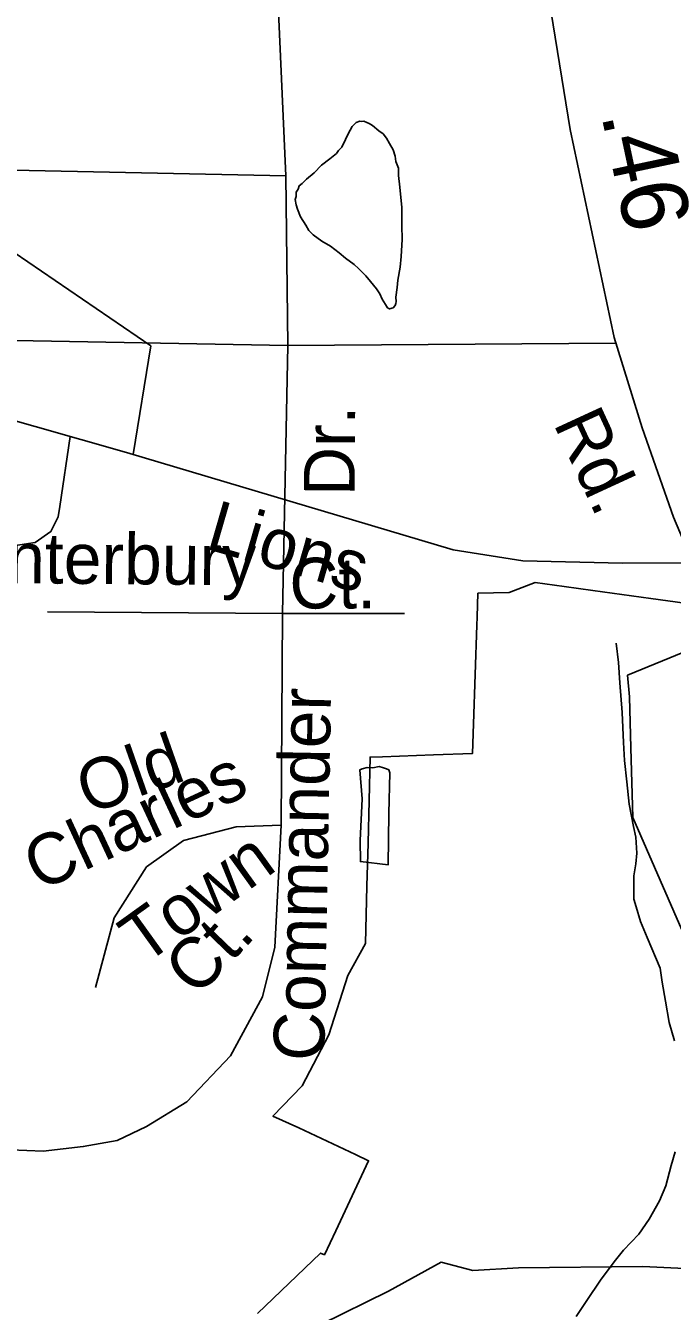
# Model space of a CAD drawing. Extents: x 2169602 to 2449496, y 721995 to 810662.
# Drawn here: x 2431547 to 2432757, y 800511 to 802920 of the extents above; entities that cross this region are included whole.
import ezdxf

# ---------------------------------------------------------------- set-up
doc = ezdxf.new("R2010")
doc.units = 0
doc.layers.add('Default', color=7, linetype='Continuous')

msp = doc.modelspace()

# ---------------------------------------------------------------- linework, layer by layer
at = {"layer": 'Default'}
for p, q in [((2432014.1, 803072.1), (2432033.7, 802638.8)), ((2432033.7, 802638.8), (2431149.8, 802657.7)), ((2432033.7, 802638.8), (2432037.5, 802320.9)), ((2431153.6, 802337.4), (2432037.5, 802320.9)), ((2432037.5, 802320.9), (2432027.6, 801818.7)), ((2432037.5, 802320.9), (2432651.1, 802325.3)), ((2432027.6, 801818.7), (2431587.6, 801821.6)), ((2432027.6, 801818.7), (2432024.7, 801421.9)), ((2432027.6, 801818.7), (2432256.2, 801818.7))]:
    msp.add_line(p, q, dxfattribs=at)
for points in [[(2432386.2, 804269.2), (2432410.2, 803976), (2432437.4, 803601.2), (2432484.5, 803247.2), (2432522.2, 802995.9), (2432566.1, 802725.8), (2432648.8, 802336.2), (2432701.1, 802166.6), (2432759.7, 801999.1), (2432805.2, 801891.2)], [(2432196.2, 802733.1), (2432190, 802737.2), (2432185.7, 802739.1), (2432179.6, 802741.2), (2432175.9, 802741), (2432172, 802741.2), (2432165.6, 802738.9), (2432158, 802731.1), (2432153.9, 802724.8), (2432152.1, 802721.1), (2432138.3, 802692.7), (2432132.4, 802686.7), (2432128.3, 802680.8), (2432116, 802670.5), (2432100.4, 802658.7), (2432086.7, 802644.5), (2432072.7, 802632.4), (2432064.5, 802624.4), (2432058.8, 802620.4), (2432056.9, 802614.1), (2432053, 802608.3), (2432052.8, 802600.2), (2432051, 802594.4), (2432053.2, 802584.3), (2432055.3, 802576.3), (2432061, 802562.4), (2432071.1, 802546.3), (2432077, 802536.5), (2432085, 802528.4), (2432101.4, 802516.6), (2432117.2, 802506.9), (2432133.4, 802494.7), (2432145.5, 802484.8), (2432161.7, 802473), (2432169.7, 802465.3), (2432183.7, 802451.4), (2432192.1, 802441.2), (2432203.7, 802427.3), (2432209.9, 802417.5), (2432214.2, 802407.5), (2432220.2, 802397.6)], [(2432196.2, 802733.1), (2432208.1, 802723.1), (2432216.1, 802717.5), (2432222, 802709.3), (2432227.9, 802699.5), (2432234.5, 802687.6), (2432238.4, 802675.6), (2432240, 802665.6), (2432244.6, 802653.6), (2432244.8, 802639.7), (2432247, 802617.5), (2432250.9, 802579.6), (2432251.1, 802545.9), (2432251.5, 802519.5), (2432249.7, 802487.7), (2432248, 802467.6), (2432243.5, 802443.6), (2432242.1, 802429.6), (2432239.8, 802411.7), (2432240.2, 802403.5), (2432240, 802399.5), (2432238.2, 802395.7), (2432234.5, 802391.4), (2432228.1, 802389.5), (2432224.3, 802391.7), (2432220.2, 802397.6)], [(2431747.8, 802116.6), (2431781.1, 802320.3), (2431499.2, 802513), (2431463.6, 802535.8), (2431430.1, 802556.4), (2431418.2, 802560.7), (2431406.1, 802558.9), (2431394, 802551.2), (2431385.7, 802539.4), (2431383.1, 802509.4), (2431376.2, 802365.6), (2431369.9, 802208.8)], [(2433356.8, 801915), (2432664.1, 801912.9), (2432477.8, 801917.1), (2432347, 801938.1), (2431735.4, 802120.3), (2431478, 802193.6), (2431329.4, 802214.5), (2431208, 802218.7), (2431051.1, 802206.1), (2430704.2, 802155.9), (2430377.7, 802097.2), (2429969.7, 802032.3), (2429789.4, 802004)], [(2431630.1, 802150.3), (2431610.7, 802018.9), (2431607.1, 801999.8), (2431593.6, 801972.3), (2431564.2, 801951.5), (2431527.2, 801945.8), (2431495.9, 801949.6), (2431475.9, 801951.5), (2431473.9, 801952.5)], [(2431980.5, 800506.6), (2432098.7, 800620.1), (2432106, 800616.7), (2432127.2, 800661.9), (2432188.7, 800793), (2432164, 800804.9), (2432121.5, 800824.9), (2432058.2, 800854.6), (2432009.5, 800876.8), (2432064, 800933.6), (2432114, 801029.3), (2432149.5, 801140.1), (2432183.2, 801200.1), (2432185.5, 801307.5), (2432188.2, 801388.1), (2432190, 801468.2), (2432191.5, 801549.5), (2432214.5, 801550.2), (2432310.5, 801553.5), (2432383, 801556), (2432385.2, 801612.1), (2432391.5, 801797), (2432392, 801811.6), (2432392.7, 801835.2), (2432393.5, 801856.5), (2432452, 801858), (2432500.7, 801876.9), (2432555.2, 801869.4), (2432608.5, 801862), (2432717.2, 801846.8), (2432813, 801833.7)], [(2431980.5, 800506.6), (2432098.7, 800620.1), (2432106, 800616.7), (2432127.2, 800661.9), (2432188.7, 800793), (2432164, 800804.9), (2432121.5, 800824.9), (2432058.2, 800854.6), (2432009.5, 800876.8), (2432064, 800933.6), (2432114, 801029.3), (2432149.5, 801140.1), (2432183.2, 801200.1), (2432185.5, 801307.5), (2432188.2, 801388.1), (2432190, 801468.2), (2432191.5, 801549.5), (2432214.5, 801550.2), (2432310.5, 801553.5), (2432383, 801556), (2432385.2, 801612.1), (2432391.5, 801797), (2432392, 801811.6), (2432392.7, 801835.2), (2432393.5, 801856.5), (2432452, 801858), (2432500.7, 801876.9), (2432555.2, 801869.4), (2432608.5, 801862), (2432717.2, 801846.8), (2432813, 801833.7)], [(2432652.3, 801762.9), (2432657, 801726.9), (2432659.1, 801688.9), (2432663.4, 801633), (2432666.1, 801577.1), (2432668.1, 801543.1), (2432672.4, 801503.1), (2432676.5, 801461.1), (2432684.7, 801419.3), (2432689, 801399.2), (2432691.3, 801369.2), (2432689.2, 801349.2), (2432685.5, 801327.1), (2432685.7, 801297.5), (2432685.5, 801283.3), (2432690.1, 801269.2), (2432698, 801241.2), (2432710.6, 801211.4), (2432735, 801153.7), (2432738.6, 801127.6), (2432745, 801091.8), (2432751.6, 801051.9), (2432761.6, 801017.9)], [(2432842.5, 801772.6), (2432673.7, 801703), (2432677.5, 801662.2), (2432680, 801566.6), (2432683.5, 801436.3), (2432801.2, 801166.9)], [(2432842.5, 801772.6), (2432673.7, 801703), (2432677.5, 801662.2), (2432680, 801566.6), (2432683.5, 801436.3), (2432801.2, 801166.9)], [(2432228.4, 801519.8), (2432226.3, 801525.8), (2432222.4, 801527.6), (2432216.3, 801529.7), (2432208.3, 801531.8), (2432196.4, 801529.5), (2432186.1, 801529.8), (2432176.5, 801527.3), (2432172.2, 801525.4), (2432176.5, 801471.6), (2432173.2, 801393.5), (2432173.4, 801353.7), (2432225.5, 801347.9), (2432226.7, 801443.8), (2432228.4, 801519.8)], [(2432024.7, 801421.9), (2432013.1, 801193.1), (2431989.9, 801100.5), (2431929.9, 800989.9), (2431848.1, 800903.5), (2431772.9, 800857.2), (2431717.9, 800831.1), (2431654.2, 800819.5), (2431579, 800810.8), (2431518.2, 800813.7), (2431385, 800851.4), (2431315.6, 800865.9)], [(2432024.7, 801421.9), (2431940.7, 801419), (2431842.3, 801393), (2431772.9, 801343.7), (2431712.1, 801248.2), (2431677.4, 801117.8)], [(2433507.7, 800854.8), (2433458.5, 800831.4), (2433417, 800818.5), (2433331.6, 800782.2), (2433248.7, 800735.5), (2433139.9, 800678.5), (2433005.5, 800615.8), (2432935.5, 800589.9), (2432860.4, 800587.3), (2432702.4, 800595.1), (2432469.6, 800592.5), (2432384.1, 800587.3), (2432324.5, 800602.8), (2432226.1, 800548.4), (2432099.2, 800486.2), (2431912.7, 800377.4), (2431736.5, 800271.1), (2431576, 800193.3), (2431288.4, 800066.3)], [(2432763.1, 800809.9), (2432755.5, 800784), (2432745.6, 800745.7), (2432733.7, 800717.8), (2432714, 800683.5), (2432694.6, 800655.6), (2432666.1, 800625.5), (2432648.8, 800603.3), (2432622.8, 800569.1), (2432597.2, 800530.8), (2432577.3, 800500.9)]]:
    msp.add_lwpolyline(points, dxfattribs=at)

# ---------------------------------------------------------------- texts
for s, height, rotation, p in [('.46', 125, 281.9813, (2432624.1, 802753.8)), ('Dr.', 95, 89.5758, (2432162.4, 802038.7)), ('Rd.', 95, 294.7628, (2432533.9, 802175.3)), ('Lions', 95, 343.8674, (2431880.5, 801940.7)), ('Canterbury', 95, 359.5058, (2431349.1, 801876.9)), ('Commander', 95, 88.9094, (2432105.2, 800979.5)), ('Old', 95, 19.3634, (2431663.1, 801441.5)), ('Charles', 95, 24.8823, (2431571.8, 801297)), ('Town', 95, 35.6773, (2431767.8, 801158.3)), ('Ct.', 95, 46.0951, (2431866.8, 801097.4))]:
    msp.add_text(s, height=height, rotation=rotation, dxfattribs=at).set_placement(p)
msp.add_text('Ct.', height=95, dxfattribs=at).set_placement((2432040.3, 801828.1))

doc.saveas('drawing.dxf')
